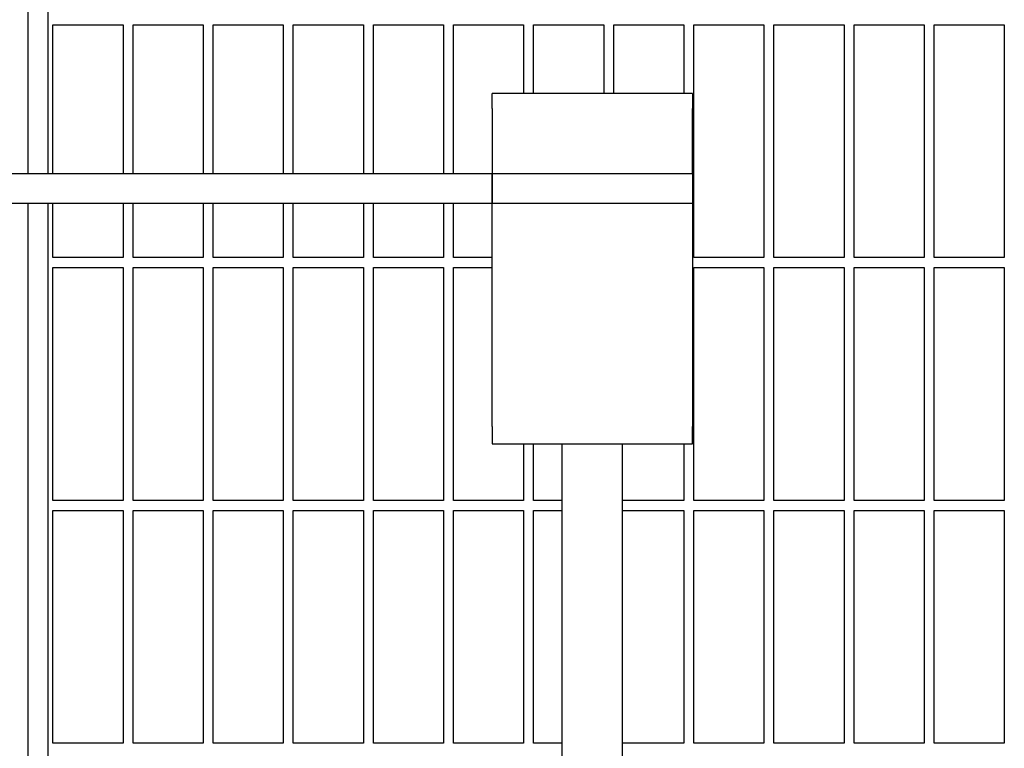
# Model space of a CAD drawing. Header units: inches. Extents: x 18 to 846, y -44 to 561.
# Tile 599 of 637: x 528.16 to 540.45, y 440.54 to 449.63. Entities that reach past the tile are written whole.
import ezdxf

# ---------------------------------------------------------------- set-up
doc = ezdxf.new("R2010")
doc.units = ezdxf.units.IN
doc.header["$LTSCALE"] = 24
doc.header["$MEASUREMENT"] = 0
doc.layers.add('Visible (ANSI)', color=7, linetype='Continuous', lineweight=30)

msp = doc.modelspace()

# ---------------------------------------------------------------- linework, layer by layer
at = {"layer": 'Visible (ANSI)'}
for p, q in [((528.50843, 453.13668), (528.50843, 447.71168)), ((528.25843, 452.92086), (528.25843, 447.71168)), ((528.57093, 447.71168), (528.57093, 449.56918)), ((528.57093, 449.56918), (529.44593, 449.56918)), ((529.44593, 449.56918), (529.44593, 447.71168)), ((529.57093, 447.71168), (529.57093, 449.56918)), ((529.57093, 449.56918), (530.44593, 449.56918)), ((530.44593, 449.56918), (530.44593, 447.71168)), ((530.57093, 447.71168), (530.57093, 449.56918)), ((530.57093, 449.56918), (531.44593, 449.56918)), ((531.44593, 449.56918), (531.44593, 447.71168)), ((531.57093, 447.71168), (531.57093, 449.56918)), ((531.57093, 449.56918), (532.44593, 449.56918)), ((532.44593, 449.56918), (532.44593, 447.71168)), ((532.57093, 447.71168), (532.57093, 449.56918)), ((532.57093, 449.56918), (533.44593, 449.56918)), ((533.44593, 449.56918), (533.44593, 447.71168)), ((533.57093, 447.71168), (533.57093, 449.56918)), ((533.57093, 449.56918), (534.44593, 449.56918)), ((534.44593, 449.56918), (534.44593, 448.71168)), ((534.57093, 448.71168), (534.57093, 449.56918)), ((534.57093, 449.56918), (535.44593, 449.56918)), ((535.44593, 449.56918), (535.44593, 448.71168)), ((535.57093, 448.71168), (535.57093, 449.56918)), ((535.57093, 449.56918), (536.44593, 449.56918)), ((536.44593, 449.56918), (536.44593, 448.71168)), ((536.57093, 446.66293), (536.57093, 449.56918)), ((536.57093, 449.56918), (537.44593, 449.56918)), ((537.44593, 449.56918), (537.44593, 446.66293)), ((537.57093, 446.66293), (537.57093, 449.56918)), ((537.57093, 449.56918), (538.44593, 449.56918)), ((538.44593, 449.56918), (538.44593, 446.66293)), ((538.57093, 446.66293), (538.57093, 449.56918)), ((538.57093, 449.56918), (539.44593, 449.56918)), ((539.44593, 449.56918), (539.44593, 446.66293)), ((539.57093, 446.66293), (539.57093, 449.56918)), ((539.57093, 449.56918), (540.44593, 449.56918)), ((540.44593, 449.56918), (540.44593, 446.66293)), ((534.05343, 448.52168), (534.05343, 448.71168)), ((536.55343, 448.71168), (534.05343, 448.71168)), ((536.55343, 448.71168), (536.55343, 448.52168)), ((534.05343, 448.52168), (534.05343, 447.71168)), ((536.55343, 447.71168), (536.55343, 448.52168)), ((525.05343, 447.71168), (534.05343, 447.71168)), ((534.05343, 447.33668), (534.05343, 447.71168)), ((534.05343, 447.71168), (536.55343, 447.71168)), ((534.05343, 447.71168), (534.05343, 447.33668)), ((536.55343, 447.71168), (536.55343, 447.33668)), ((534.05343, 447.33668), (525.05343, 447.33668)), ((528.25843, 447.33668), (528.25843, 423.33668)), ((528.50843, 447.33668), (528.50843, 423.33668)), ((528.57093, 446.66293), (528.57093, 447.33668)), ((529.44593, 447.33668), (529.44593, 446.66293)), ((529.57093, 446.66293), (529.57093, 447.33668)), ((530.44593, 447.33668), (530.44593, 446.66293)), ((530.57093, 446.66293), (530.57093, 447.33668)), ((531.44593, 447.33668), (531.44593, 446.66293)), ((531.57093, 446.66293), (531.57093, 447.33668)), ((532.44593, 447.33668), (532.44593, 446.66293)), ((532.57093, 446.66293), (532.57093, 447.33668)), ((533.44593, 447.33668), (533.44593, 446.66293)), ((533.57093, 446.66293), (533.57093, 447.33668)), ((534.05343, 447.22685), (534.05343, 447.33668)), ((536.55343, 447.33668), (534.05343, 447.33668)), ((536.55343, 447.33668), (536.55343, 447.22685)), ((534.05343, 444.55635), (534.05343, 447.22685)), ((536.55343, 447.22685), (536.55343, 444.55635)), ((529.44593, 446.66293), (528.57093, 446.66293)), ((530.44593, 446.66293), (529.57093, 446.66293)), ((531.44593, 446.66293), (530.57093, 446.66293)), ((532.44593, 446.66293), (531.57093, 446.66293)), ((533.44593, 446.66293), (532.57093, 446.66293)), ((534.05343, 446.66293), (533.57093, 446.66293)), ((537.44593, 446.66293), (536.57093, 446.66293)), ((538.44593, 446.66293), (537.57093, 446.66293)), ((539.44593, 446.66293), (538.57093, 446.66293)), ((540.44593, 446.66293), (539.57093, 446.66293)), ((528.57093, 443.63168), (528.57093, 446.53793)), ((528.57093, 446.53793), (529.44593, 446.53793)), ((529.44593, 446.53793), (529.44593, 443.63168)), ((529.57093, 443.63168), (529.57093, 446.53793)), ((529.57093, 446.53793), (530.44593, 446.53793)), ((530.44593, 446.53793), (530.44593, 443.63168)), ((530.57093, 443.63168), (530.57093, 446.53793)), ((530.57093, 446.53793), (531.44593, 446.53793)), ((531.44593, 446.53793), (531.44593, 443.63168)), ((531.57093, 443.63168), (531.57093, 446.53793)), ((531.57093, 446.53793), (532.44593, 446.53793)), ((532.44593, 446.53793), (532.44593, 443.63168)), ((532.57093, 443.63168), (532.57093, 446.53793)), ((532.57093, 446.53793), (533.44593, 446.53793)), ((533.44593, 446.53793), (533.44593, 443.63168)), ((533.57093, 443.63168), (533.57093, 446.53793)), ((533.57093, 446.53793), (534.05343, 446.53793)), ((536.57093, 443.63168), (536.57093, 446.53793)), ((536.57093, 446.53793), (537.44593, 446.53793)), ((537.44593, 446.53793), (537.44593, 443.63168)), ((537.57093, 443.63168), (537.57093, 446.53793)), ((537.57093, 446.53793), (538.44593, 446.53793)), ((538.44593, 446.53793), (538.44593, 443.63168)), ((538.57093, 443.63168), (538.57093, 446.53793)), ((538.57093, 446.53793), (539.44593, 446.53793)), ((539.44593, 446.53793), (539.44593, 443.63168)), ((539.57093, 443.63168), (539.57093, 446.53793)), ((539.57093, 446.53793), (540.44593, 446.53793)), ((540.44593, 446.53793), (540.44593, 443.63168)), ((534.05343, 444.55635), (534.05343, 444.33668)), ((536.55343, 444.33668), (536.55343, 444.55635)), ((534.05343, 444.33668), (536.55343, 444.33668)), ((534.44593, 444.33668), (534.44593, 443.63168)), ((534.57093, 443.63168), (534.57093, 444.33668)), ((534.92843, 426.33668), (534.92843, 444.33668)), ((535.67843, 426.33668), (535.67843, 444.33668)), ((536.44593, 444.33668), (536.44593, 443.63168)), ((529.44593, 443.63168), (528.57093, 443.63168)), ((530.44593, 443.63168), (529.57093, 443.63168)), ((531.44593, 443.63168), (530.57093, 443.63168)), ((532.44593, 443.63168), (531.57093, 443.63168)), ((533.44593, 443.63168), (532.57093, 443.63168)), ((534.44593, 443.63168), (533.57093, 443.63168)), ((534.92843, 443.63168), (534.57093, 443.63168)), ((536.44593, 443.63168), (535.67843, 443.63168)), ((537.44593, 443.63168), (536.57093, 443.63168)), ((538.44593, 443.63168), (537.57093, 443.63168)), ((539.44593, 443.63168), (538.57093, 443.63168)), ((540.44593, 443.63168), (539.57093, 443.63168)), ((528.57093, 440.60043), (528.57093, 443.50668)), ((528.57093, 443.50668), (529.44593, 443.50668)), ((529.44593, 443.50668), (529.44593, 440.60043)), ((529.57093, 440.60043), (529.57093, 443.50668)), ((529.57093, 443.50668), (530.44593, 443.50668)), ((530.44593, 443.50668), (530.44593, 440.60043)), ((530.57093, 440.60043), (530.57093, 443.50668)), ((530.57093, 443.50668), (531.44593, 443.50668)), ((531.44593, 443.50668), (531.44593, 440.60043)), ((531.57093, 440.60043), (531.57093, 443.50668)), ((531.57093, 443.50668), (532.44593, 443.50668)), ((532.44593, 443.50668), (532.44593, 440.60043)), ((532.57093, 440.60043), (532.57093, 443.50668)), ((532.57093, 443.50668), (533.44593, 443.50668)), ((533.44593, 443.50668), (533.44593, 440.60043)), ((533.57093, 440.60043), (533.57093, 443.50668)), ((533.57093, 443.50668), (534.44593, 443.50668)), ((534.44593, 443.50668), (534.44593, 440.60043)), ((534.57093, 440.60043), (534.57093, 443.50668)), ((534.57093, 443.50668), (534.92843, 443.50668)), ((535.67843, 443.50668), (536.44593, 443.50668)), ((536.44593, 443.50668), (536.44593, 440.60043)), ((536.57093, 440.60043), (536.57093, 443.50668)), ((536.57093, 443.50668), (537.44593, 443.50668)), ((537.44593, 443.50668), (537.44593, 440.60043)), ((537.57093, 440.60043), (537.57093, 443.50668)), ((537.57093, 443.50668), (538.44593, 443.50668)), ((538.44593, 443.50668), (538.44593, 440.60043)), ((538.57093, 440.60043), (538.57093, 443.50668)), ((538.57093, 443.50668), (539.44593, 443.50668)), ((539.44593, 443.50668), (539.44593, 440.60043)), ((539.57093, 440.60043), (539.57093, 443.50668)), ((539.57093, 443.50668), (540.44593, 443.50668)), ((540.44593, 443.50668), (540.44593, 440.60043)), ((529.44593, 440.60043), (528.57093, 440.60043)), ((530.44593, 440.60043), (529.57093, 440.60043)), ((531.44593, 440.60043), (530.57093, 440.60043)), ((532.44593, 440.60043), (531.57093, 440.60043)), ((533.44593, 440.60043), (532.57093, 440.60043)), ((534.44593, 440.60043), (533.57093, 440.60043)), ((534.92843, 440.60043), (534.57093, 440.60043)), ((536.44593, 440.60043), (535.67843, 440.60043)), ((537.44593, 440.60043), (536.57093, 440.60043)), ((538.44593, 440.60043), (537.57093, 440.60043)), ((539.44593, 440.60043), (538.57093, 440.60043)), ((540.44593, 440.60043), (539.57093, 440.60043))]:
    msp.add_line(p, q, dxfattribs=at)
msp.add_open_spline([(524.96724, 448.08668), (525.30171, 448.38491), (525.62434, 448.71743), (526.48653, 449.7307), (526.99844, 450.48049), (527.9311, 452.15209), (528.35179, 453.07399), (528.77324, 454.20444), (528.82417, 454.34514), (528.87408, 454.48715)], degree=3, knots=[0.419371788, 0.419371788, 0.419371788, 0.419371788, 0.531261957, 0.531261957, 0.730680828, 0.730680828, 0.930099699, 0.930099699, 0.95813354, 0.95813354, 0.95813354, 0.95813354], dxfattribs=at)

doc.saveas('drawing.dxf')
